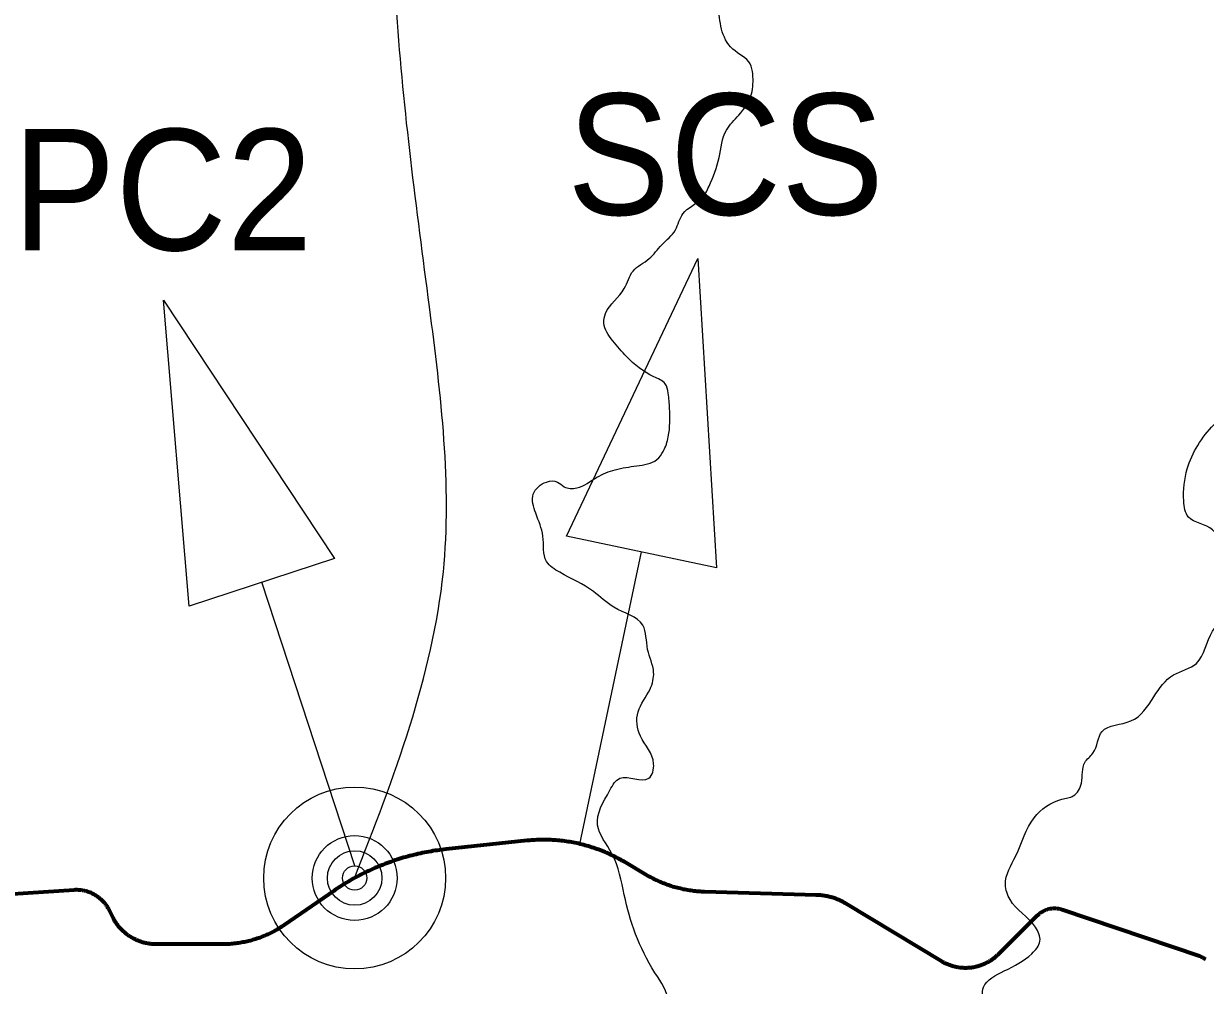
# Model space of a CAD drawing. Extents: x -1643653 to 4543381, y 1624270 to 13878484.
# Drawn here: x 609601 to 614474, y 8969611 to 8973576 of the extents above; entities that cross this region are included whole.
import ezdxf
from ezdxf.enums import TextEntityAlignment as Align

# ---------------------------------------------------------------- set-up
doc = ezdxf.new("R2010")
doc.units = 0
doc.header["$LTSCALE"] = 160
for name, color, linetype, lineweight in [('15', 7, 'Continuous', 25), ('24', 7, 'Continuous', 25), ('50', 7, 'Continuous', 13), ('54', 7, 'Continuous', 25), ('60', 7, 'Continuous', 13), ('61', 7, 'Continuous', 70)]:
    doc.layers.add(name, color=color, linetype=linetype, lineweight=lineweight)

msp = doc.modelspace()

# ---------------------------------------------------------------- linework, layer by layer
at = {"layer": '15'}
for radius in [375, 175, 112.5, 50]:
    msp.add_circle((610965.5, 8970053.3), radius, dxfattribs=at)
at = {"layer": '24'}
for points in [[(612667.9, 8967747.4), (612667.9, 8967790.6), (612680.2, 8967833.7), (612689.4, 8967892.3), (612701.8, 8967938.6), (612692.5, 8967987.9), (612692.5, 8968024.9), (612726.4, 8968049.6), (612775.7, 8968098.9), (612785, 8968114.3), (612741.8, 8968172.9), (612704.8, 8968231.5), (612692.5, 8968339.4), (612692.5, 8968425.8), (612738.8, 8968487.5), (612781.9, 8968533.7), (612694.2, 8968580), (612482.9, 8968630.8), (612373, 8968664.6), (612212.4, 8969002.9), (612043.3, 8969189), (611899.7, 8969349.7), (611882.8, 8969392), (612026.5, 8969392), (612187.1, 8969451.2), (612254.7, 8969544.2), (612204, 8969662.7), (612077.2, 8969984.1), (612026.5, 8970153.2), (611967.3, 8970271.6), (612018, 8970415.4), (612059.6, 8970464.8), (612178.6, 8970464.8), (612198.5, 8970524.3), (612143.9, 8970638.6), (612134, 8970737.9), (612183.6, 8970832.2), (612198.5, 8970901.7), (612173.7, 8970996.1), (612153.8, 8971095.4), (612034.7, 8971169.8), (611950.4, 8971234.4), (611811.4, 8971313.8), (611756.8, 8971358.5), (611742, 8971462.8), (611712.2, 8971557.2), (611702.3, 8971636.6), (611756.8, 8971686.2), (611801.5, 8971686.2), (611829.2, 8971666.8), (611881.3, 8971661.6), (611964.6, 8971705.9), (612040.2, 8971737.1), (612128.7, 8971752.8), (612212, 8971778.8), (612238.1, 8971812.7), (612258.9, 8971872.6), (612264.1, 8971989.9), (612258.9, 8972052.5), (612245.9, 8972091.6), (612199, 8972120.2), (612087, 8972203.6), (612029.7, 8972268.8), (611993.3, 8972341.7), (612000.3, 8972381.2), (612077.3, 8972484.1), (612113.3, 8972556.1), (612180.2, 8972607.5), (612231.6, 8972664.1), (612288.1, 8972725.8), (612318.9, 8972792.7), (612396, 8972854.4), (612426.9, 8972905.8), (612468, 8973024.1), (612498.8, 8973137.3), (612550.2, 8973199), (612601.6, 8973286.4), (612606.8, 8973368.7), (612596.5, 8973409.9), (612524.5, 8973471.6), (612478.3, 8973553.9), (612462.8, 8973646.5), (612370.3, 8973888.2), (612396, 8973991.1), (612432, 8974057.9), (612406.3, 8974140.2), (612416.6, 8974160.8), (612473.1, 8974181.4), (612555.4, 8974299.7), (612622.2, 8974397.4), (612653, 8974423.1)], [(612786.7, 8968107.3), (612801.6, 8968128.4), (612825.4, 8968137.6), (612841.8, 8968141.2), (612849.1, 8968135.7), (612863.8, 8968104.6), (612885.7, 8968091.8), (612907.7, 8968095.5), (612936.9, 8968110.1), (612958.9, 8968126.6), (613002.8, 8968135.7), (613019.2, 8968144.9), (613052.1, 8968168.7), (613075.9, 8968223.6), (613149.1, 8968256.5), (613222.2, 8968346.2), (613291.7, 8968393.7), (613379.5, 8968463.3), (613410.6, 8968499.9), (613419.7, 8968521.8), (613428.9, 8968573.1), (613434.3, 8968587.7), (613492.9, 8968642.6), (613500.2, 8968675.6), (613500.2, 8968774.4), (613520.8, 8968819.7), (613563.5, 8968810.2), (613601.5, 8968781.7), (613573, 8968914.7), (613639.4, 8969062), (613682.2, 8969190.2), (613720.1, 8969337.5), (613710.7, 8969399.2), (613677.4, 8969432.5), (613601.5, 8969437.2), (613577.7, 8969451.5), (613558.7, 8969522.8), (613558.7, 8969603.5), (613644.2, 8969670), (613758.1, 8969741.3), (613791.3, 8969793.5), (613772.4, 8969850.5), (613667.9, 8969964.5), (613648.9, 8970026.3), (613691.7, 8970145), (613767.6, 8970301.8), (613881.6, 8970377.8), (613929, 8970392), (613962.2, 8970444.3), (613976.5, 8970529.8), (614009.7, 8970567.8), (614047.7, 8970658), (614166.4, 8970700.8), (614261.3, 8970800.5), (614342, 8970890.8), (614437, 8970938.3), (614503.4, 8971071.3), (614560.4, 8971137.8), (614584.1, 8971209.1), (614565.1, 8971304.1), (614531.9, 8971432.3), (614503.4, 8971489.3), (614403.7, 8971541.6), (614384.7, 8971608.1), (614399, 8971741.1), (614508.2, 8971921.6), (614660.1, 8972083.1), (614712.3, 8972154.3), (614750.3, 8972154.3), (614793, 8972097.3), (614854.7, 8972064.1), (614873.7, 8972111.6), (614816.7, 8972387.1), (614812, 8972505.8), (614840.4, 8972594.7), (614887.9, 8972703.9), (614973.4, 8972751.4), (615039.8, 8972760.9), (615187, 8972836.9), (615272.4, 8972998.4), (615315.2, 8973159.9), (615348.4, 8973316.7)]]:
    msp.add_spline(points, degree=3, dxfattribs=at)
at = {"layer": '50'}
msp.add_spline([(610965.5, 8970053.3), (611331.2, 8971315.6), (611274, 8972409), (611139.3, 8973619.8), (611139.3, 8975430.3)], degree=3, dxfattribs=at)
at = {"layer": '54'}
for p, q in [((611894.3, 8970193.5), (612148.4, 8971398.1)), ((610966.3, 8970103.3), (610582.6, 8971273))]:
    msp.add_line(p, q, dxfattribs=at)
for points in [[(611839.4, 8971463.3), (612380.6, 8972607.3), (612457.3, 8971333)], [(610282.6, 8971174.6), (610177.6, 8972435.8), (610882.6, 8971371.4)]]:
    msp.add_lwpolyline(points, close=True, dxfattribs=at)
at = {"layer": '60', "lineweight": 25}
msp.add_spline([(814781, 9009175.5), (814787.2, 9009173.4), (814796.9, 9009173.4), (814799.4, 9009172.4), (814805.1, 9009174.5), (814805.6, 9009176.5), (814811.7, 9009179.5), (814811.7, 9009179.5), (814801.5, 9009181), (814790.7, 9009181.5), (814784.1, 9009183.1), (814777.4, 9009185.1), (814778.4, 9009175.5)], degree=3, dxfattribs=at)
at = {"layer": '61'}
for points in [[(612017.7, 8970150.9), (612011.1, 8970153.9), (612004.5, 8970156.8), (611997.9, 8970159.7), (611991.2, 8970162.5), (611984.6, 8970165.2), (611977.8, 8970167.8), (611971.1, 8970170.3), (611964.3, 8970172.8), (611957.5, 8970175.2), (611950.7, 8970177.5), (611943.8, 8970179.8), (611937, 8970181.9), (611930.1, 8970184), (611923.1, 8970186), (611916.2, 8970188), (611909.2, 8970189.8), (611902.2, 8970191.6), (611895.2, 8970193.3), (611888.2, 8970195), (611881.2, 8970196.5), (611874.1, 8970198), (611867, 8970199.4), (611859.9, 8970200.7), (611852.8, 8970201.9), (611845.7, 8970203.1), (611838.6, 8970204.2), (611831.4, 8970205.2), (611824.3, 8970206.1), (611817.1, 8970206.9), (611810, 8970207.7), (611802.8, 8970208.3), (611795.6, 8970209), (611788.4, 8970209.5), (611781.2, 8970209.9), (611774, 8970210.3), (611766.8, 8970210.6), (611759.6, 8970210.8), (611752.4, 8970210.9), (611745.2, 8970210.9), (611738, 8970210.9), (611730.7, 8970210.8), (611723.5, 8970210.6), (611716.3, 8970210.3), (611709.1, 8970209.9), (611701.9, 8970209.5), (611694.7, 8970209), (611687.6, 8970208.4), (611680.4, 8970207.7), (611676.3, 8970207.3), (611342.5, 8970171.8), (611342.5, 8970171.8), (611333.6, 8970170.8), (611324.7, 8970169.8), (611315.8, 8970168.6), (611307, 8970167.4), (611298.1, 8970166.1), (611289.3, 8970164.7), (611280.4, 8970163.3), (611271.6, 8970161.7), (611262.8, 8970160.1), (611254.1, 8970158.4), (611245.3, 8970156.6), (611236.5, 8970154.8), (611227.8, 8970152.8), (611219.1, 8970150.8), (611210.4, 8970148.8), (611201.7, 8970146.6), (611193.1, 8970144.3), (611184.4, 8970142), (611175.8, 8970139.6), (611167.2, 8970137.2), (611158.6, 8970134.6), (611150.1, 8970132), (611141.6, 8970129.3), (611133.1, 8970126.5), (611124.6, 8970123.6), (611116.1, 8970120.7), (611107.7, 8970117.7), (611099.3, 8970114.6), (611090.9, 8970111.5), (611082.6, 8970108.2), (611074.3, 8970104.9), (611066, 8970101.5), (611057.8, 8970098.1), (611049.5, 8970094.6), (611041.3, 8970091), (611033.2, 8970087.3), (611025.1, 8970083.5), (611017, 8970079.7), (611008.9, 8970075.8), (611000.9, 8970071.9), (610992.9, 8970067.8), (610985, 8970063.7), (610977.1, 8970059.5), (610969.2, 8970055.3), (610961.4, 8970051), (610953.6, 8970046.6), (610945.8, 8970042.1), (610938.1, 8970037.6), (610930.4, 8970033)], [(613430.8, 8969689.9), (613427, 8969691), (613423.3, 8969692.2), (613419.7, 8969693.5), (613416, 8969694.9), (613412.4, 8969696.3), (613408.8, 8969697.8), (613405.2, 8969699.4), (613401.7, 8969701.1), (613398.2, 8969702.8), (613394.8, 8969704.6), (613391.3, 8969706.5), (613388, 8969708.4), (613386.2, 8969709.5), (613386.2, 8969709.5), (612992.2, 8969947.1), (612992.2, 8969947.1), (612988.4, 8969949.4), (612984.5, 8969951.6), (612980.6, 8969953.7), (612976.6, 8969955.8), (612972.6, 8969957.8), (612968.6, 8969959.7), (612964.5, 8969961.5), (612960.4, 8969963.3), (612956.2, 8969965), (612952.1, 8969966.6), (612947.9, 8969968.2), (612943.7, 8969969.7), (612939.4, 8969971.1), (612935.2, 8969972.4), (612930.9, 8969973.7), (612926.5, 8969974.8), (612922.2, 8969975.9), (612917.8, 8969976.9), (612913.5, 8969977.9), (612909.1, 8969978.7), (612904.7, 8969979.5), (612900.3, 8969980.2), (612895.8, 8969980.9), (612891.4, 8969981.4), (612887, 8969981.9), (612882.5, 8969982.2), (612878, 8969982.6), (612873.6, 8969982.8), (612870.4, 8969982.9), (612870.4, 8969982.9), (612408.7, 8969996.3), (612408.7, 8969996.3), (612402.3, 8969996.5), (612396, 8969996.8), (612389.7, 8969997.2), (612383.4, 8969997.7), (612377.1, 8969998.2), (612370.8, 8969998.8), (612364.5, 8969999.5), (612358.2, 8970000.3), (612352, 8970001.2), (612345.7, 8970002.1), (612339.5, 8970003.1), (612333.2, 8970004.2), (612327, 8970005.4), (612320.8, 8970006.6), (612314.7, 8970008), (612308.5, 8970009.4), (612302.3, 8970010.9), (612296.2, 8970012.4), (612290.1, 8970014.1), (612284, 8970015.8), (612278, 8970017.6), (612271.9, 8970019.5), (612265.9, 8970021.4), (612259.9, 8970023.5), (612253.9, 8970025.6), (612248, 8970027.7), (612242.1, 8970030), (612236.2, 8970032.3), (612230.4, 8970034.7), (612224.5, 8970037.2), (612218.8, 8970039.7), (612213, 8970042.4), (612207.3, 8970045.1), (612201.6, 8970047.8), (612195.9, 8970050.7), (612190.3, 8970053.6), (612184.8, 8970056.6), (612179.2, 8970059.6), (612173.7, 8970062.7), (612169.1, 8970065.4), (612169.1, 8970065.4), (612075.1, 8970120.8), (612075.1, 8970120.8), (612068.9, 8970124.5), (612062.6, 8970128), (612056.3, 8970131.5), (612050, 8970134.9), (612043.6, 8970138.3), (612037.2, 8970141.5), (612030.7, 8970144.8), (612024.2, 8970147.9), (612017.7, 8970150.9)], [(609998.7, 8969846.5), (609996.1, 8969849.5), (609993.5, 8969852.6), (609991, 8969855.7), (609988.5, 8969858.8), (609986.1, 8969862), (609983.8, 8969865.3), (609981.6, 8969868.6), (609979.4, 8969871.9), (609977.2, 8969875.3), (609975.2, 8969878.8), (609973.2, 8969882.2), (609971.3, 8969885.7), (609969.4, 8969889.3), (609969.4, 8969889.3), (609952.8, 8969922), (609952.8, 8969922), (609951.2, 8969925), (609949.5, 8969928.1), (609947.8, 8969931.1), (609945.9, 8969934), (609944.1, 8969936.9), (609942.1, 8969939.8), (609940.1, 8969942.6), (609938, 8969945.4), (609935.9, 8969948.1), (609933.7, 8969950.8), (609931.4, 8969953.4), (609929.1, 8969955.9), (609926.7, 8969958.5), (609924.2, 8969960.9), (609921.8, 8969963.3), (609919.2, 8969965.7), (609916.6, 8969967.9), (609913.9, 8969970.2), (609911.2, 8969972.3), (609908.5, 8969974.4), (609905.7, 8969976.4), (609902.8, 8969978.4), (609899.9, 8969980.3), (609897, 8969982.1), (609894, 8969983.9), (609891, 8969985.6), (609887.9, 8969987.2), (609884.8, 8969988.8), (609881.7, 8969990.3), (609878.5, 8969991.7), (609875.3, 8969993), (609872.1, 8969994.3), (609868.8, 8969995.5), (609865.6, 8969996.6), (609862.3, 8969997.6), (609858.9, 8969998.6), (609855.6, 8969999.4), (609852.2, 8970000.2), (609848.8, 8970001), (609845.4, 8970001.6), (609842, 8970002.2), (609838.6, 8970002.7), (609835.1, 8970003.1), (609831.7, 8970003.4), (609828.2, 8970003.7), (609824.8, 8970003.8), (609821.3, 8970003.9), (609817.8, 8970003.9), (609814.4, 8970003.9), (609810.9, 8970003.7), (609809.4, 8970003.6), (609344.9, 8969973.6)], [(610930.4, 8970033), (610922.8, 8970028.3), (610915.2, 8970023.6), (610907.7, 8970018.8), (610900.2, 8970013.9), (610892.7, 8970009), (610885.3, 8970004), (610880.9, 8970001), (610880.9, 8970001), (610675.3, 8969859.4), (610675.3, 8969859.4), (610670.3, 8969856), (610665.3, 8969852.7), (610660.2, 8969849.5), (610655.2, 8969846.3), (610650, 8969843.2), (610644.8, 8969840.2), (610639.6, 8969837.2), (610634.4, 8969834.3), (610629.1, 8969831.5), (610623.7, 8969828.7), (610618.4, 8969826.1), (610613, 8969823.5), (610607.5, 8969820.9), (610602.1, 8969818.5), (610596.6, 8969816.1), (610591, 8969813.8), (610585.5, 8969811.5), (610579.9, 8969809.3), (610574.2, 8969807.2), (610568.6, 8969805.2), (610562.9, 8969803.3), (610557.2, 8969801.4), (610551.5, 8969799.6), (610545.7, 8969797.9), (610540, 8969796.3), (610534.2, 8969794.7), (610528.3, 8969793.2), (610522.5, 8969791.8), (610516.7, 8969790.5), (610510.8, 8969789.2), (610504.9, 8969788.1), (610499, 8969787), (610493.1, 8969786), (610487.2, 8969785), (610481.2, 8969784.2), (610475.3, 8969783.4), (610469.3, 8969782.7), (610463.4, 8969782.1), (610457.4, 8969781.6), (610451.4, 8969781.1), (610445.4, 8969780.7), (610439.4, 8969780.4), (610433.4, 8969780.2), (610427.4, 8969780.1), (610421.4, 8969780), (610420, 8969780), (610420, 8969780), (610147.7, 8969780), (610143.7, 8969780), (610139.7, 8969780.2), (610135.7, 8969780.4), (610131.7, 8969780.6), (610127.7, 8969781), (610123.7, 8969781.4), (610119.7, 8969782), (610115.8, 8969782.6), (610111.8, 8969783.2), (610107.9, 8969784), (610104, 8969784.8), (610100.1, 8969785.7), (610096.2, 8969786.7), (610092.4, 8969787.8), (610088.6, 8969788.9), (610084.7, 8969790.2), (610081, 8969791.5), (610077.2, 8969792.8), (610073.5, 8969794.3), (610069.8, 8969795.8), (610066.1, 8969797.4), (610062.5, 8969799.1), (610058.9, 8969800.8), (610055.3, 8969802.6), (610051.8, 8969804.5), (610048.3, 8969806.4), (610044.8, 8969808.5), (610041.4, 8969810.6), (610038.1, 8969812.7), (610034.7, 8969814.9), (610031.4, 8969817.2), (610028.2, 8969819.6), (610025, 8969822), (610021.9, 8969824.5), (610018.8, 8969827), (610015.8, 8969829.6), (610012.8, 8969832.3), (610009.9, 8969835), (610007, 8969837.8), (610004.2, 8969840.7), (610001.4, 8969843.6), (609998.7, 8969846.5)], [(614460.9, 8969726.1), (614458.4, 8969727.3), (614455.8, 8969728.4), (614453.1, 8969729.5), (614450.5, 8969730.4), (614449.2, 8969730.9), (613882.9, 8969922), (613883, 8969922), (613880.3, 8969922.9), (613877.5, 8969923.7), (613874.8, 8969924.4), (613872.1, 8969925), (613869.3, 8969925.6), (613866.5, 8969926), (613863.7, 8969926.4), (613860.9, 8969926.8), (613858.1, 8969927), (613855.2, 8969927.2), (613852.4, 8969927.2), (613849.6, 8969927.2), (613846.8, 8969927.2), (613843.9, 8969927), (613841.1, 8969926.8), (613838.3, 8969926.4), (613835.5, 8969926.1), (613832.7, 8969925.6), (613829.9, 8969925), (613827.2, 8969924.4), (613824.4, 8969923.7), (613821.7, 8969922.9), (613819, 8969922), (613816.4, 8969921.1), (613813.7, 8969920.1), (613811.1, 8969919), (613808.5, 8969917.8), (613806, 8969916.6), (613803.5, 8969915.3), (613801, 8969913.9), (613798.6, 8969912.4), (613796.2, 8969910.9), (613793.9, 8969909.3), (613791.6, 8969907.7), (613789.3, 8969906), (613787.1, 8969904.2), (613785, 8969902.4), (613782.9, 8969900.5), (613780.8, 8969898.5), (613780.6, 8969898.3), (613618.1, 8969737.2), (613615.3, 8969734.5), (613612.5, 8969731.8), (613609.6, 8969729.2), (613606.6, 8969726.7), (613603.6, 8969724.2), (613600.6, 8969721.8), (613597.4, 8969719.5), (613594.3, 8969717.2), (613591.1, 8969715), (613587.8, 8969712.8), (613584.5, 8969710.7), (613581.2, 8969708.7), (613577.8, 8969706.7), (613574.4, 8969704.9), (613571, 8969703), (613567.5, 8969701.3), (613564, 8969699.6), (613560.4, 8969698), (613556.8, 8969696.5), (613553.2, 8969695.1), (613549.5, 8969693.7), (613545.9, 8969692.4), (613542.2, 8969691.2), (613538.4, 8969690), (613534.7, 8969688.9), (613530.9, 8969688), (613527.1, 8969687), (613523.3, 8969686.2), (613519.5, 8969685.4), (613515.7, 8969684.8), (613511.8, 8969684.2), (613508, 8969683.6), (613504.1, 8969683.2), (613500.2, 8969682.8), (613496.3, 8969682.5), (613492.4, 8969682.3), (613488.5, 8969682.2), (613484.6, 8969682.2), (613480.7, 8969682.2), (613476.8, 8969682.3), (613472.9, 8969682.5), (613469, 8969682.8), (613465.2, 8969683.1), (613461.3, 8969683.6), (613457.4, 8969684.1), (613453.6, 8969684.7), (613449.7, 8969685.3), (613445.9, 8969686.1), (613442.1, 8969686.9), (613438.3, 8969687.8), (613434.5, 8969688.8), (613430.8, 8969689.9)], [(614475.5, 8969717.4), (614473.2, 8969719), (614470.8, 8969720.6), (614468.4, 8969722), (614465.9, 8969723.5), (614463.5, 8969724.8), (614460.9, 8969726.1)]]:
    msp.add_lwpolyline(points, dxfattribs=at)

# ---------------------------------------------------------------- texts
at = {"layer": '54', "width": 0.95}
msp.add_text('SCS', height=500, dxfattribs=at).set_placement((611841.9, 8972787.9))
msp.add_text('TPC2', height=500, dxfattribs=at).set_placement((609979.7, 8972641.9), align=Align.CENTER)

doc.saveas('drawing.dxf')
